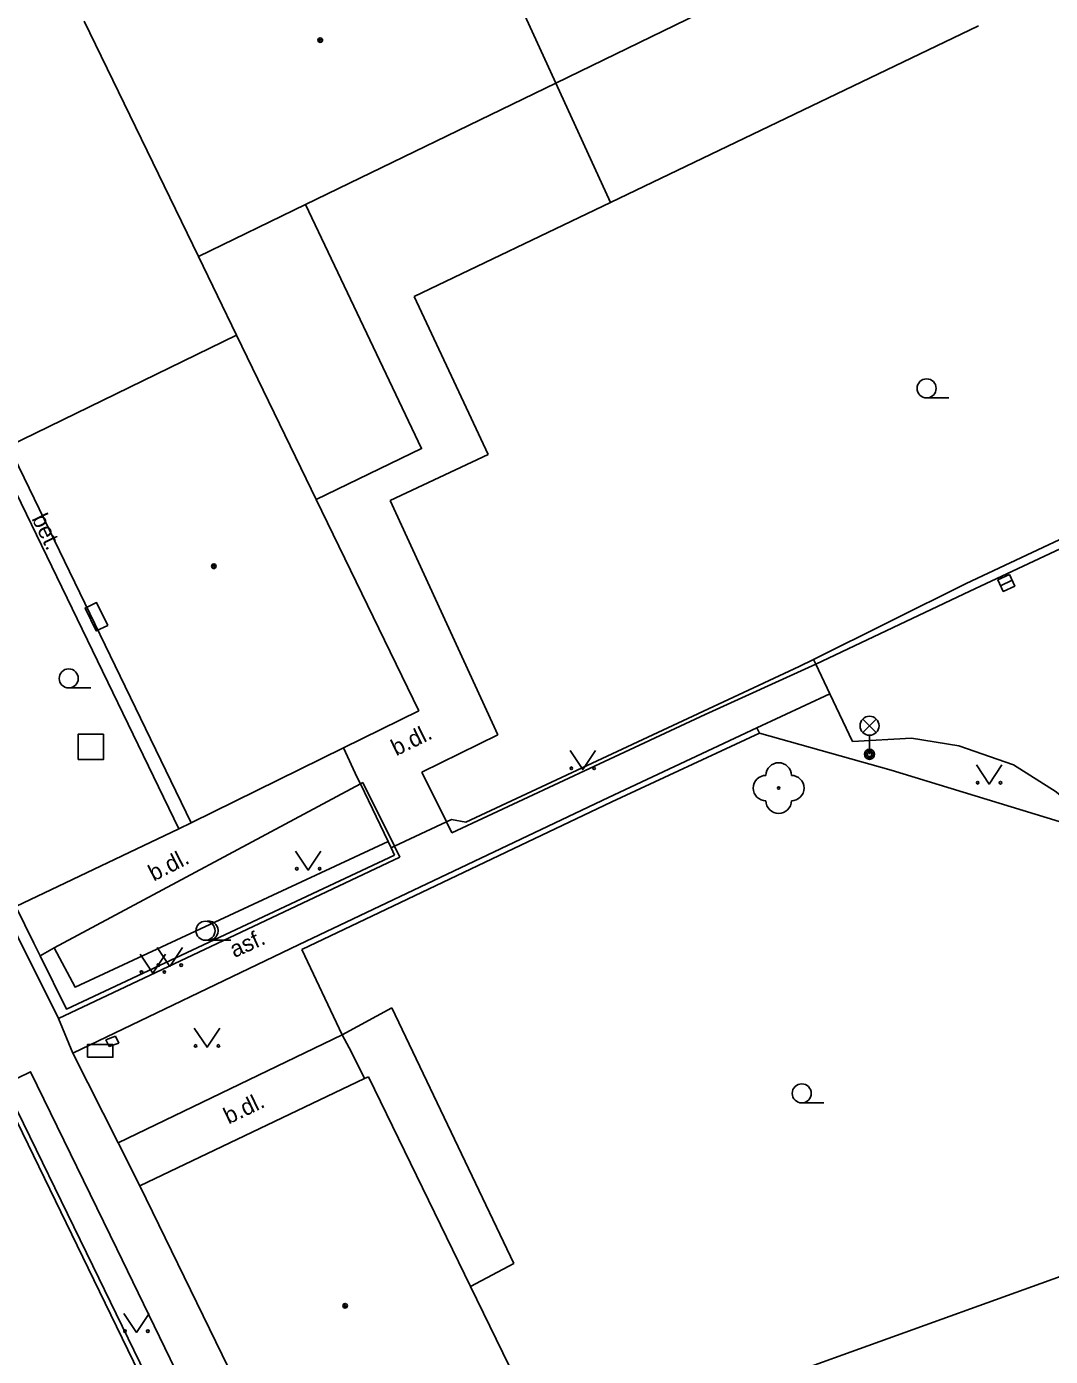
# Model space of a CAD drawing. Extents: x -595546 to -593986, y -1160845 to -1159202.
# Drawn here: x -595498.5 to -595458.2, y -1160047.1 to -1159994.7 of the extents above; entities that cross this region are included whole.
import ezdxf

# ---------------------------------------------------------------- set-up
doc = ezdxf.new("R2010")
doc.units = 0
for name, color, linetype in [('DOP - rozhrani ploch obecne', 7, 'Continuous'), ('Level 22', 7, 'Continuous'), ('Level 24', 7, 'Continuous'), ('Level 26', 7, 'Continuous'), ('Level 27', 7, 'Continuous'), ('Level 33', 7, 'Continuous'), ('Level 36', 7, 'Continuous'), ('Level 39', 7, 'Continuous'), ('silnoproud - povrch.  znaky a  RIS  skut. velikost', 7, 'Continuous'), ('TM - budovy zdene_ betonove - VP', 7, 'Continuous'), ('TM - chodniky - VP', 7, 'Continuous'), ('TM - hranice souvisleho porostu (skupiny stromu_ kere)', 7, 'Continuous'), ('TM - komunikace - VP', 7, 'Continuous'), ('TM - letecke snimky - pomocna linie', 7, 'Continuous'), ('TM - plot drateny_ kovovy - VP', 7, 'Continuous'), ('TM - pomocna konstrukcni linie', 7, 'Continuous'), ('TM - popis povrchu', 7, 'Continuous'), ('TM - rozhrani mezi zpev. plochami mezi sebou - VP', 7, 'Continuous'), ('TM - rozhrani ploch obecne - VP', 7, 'Continuous'), ('TM - vjezd na pozemek', 7, 'Continuous')]:
    doc.layers.add(name, color=color, linetype=linetype)

msp = doc.modelspace()

# ---------------------------------------------------------------- linework, layer by layer
at = {"layer": 'DOP - rozhrani ploch obecne'}
msp.add_lwpolyline([(-595449.16, -1160040.86), (-595474.31, -1160049.91)], dxfattribs=at)
at = {"layer": 'Level 22'}
msp.add_circle((-595468.89, -1160024.72), 0.05, dxfattribs=at)
for centre, start, end in [((-595468.89, -1160024.22), 0, 180), ((-595469.39, -1160024.72), 90, 270), ((-595468.39, -1160024.72), 270, 90), ((-595468.89, -1160025.22), 180, 0)]:
    msp.add_arc(centre, 0.5, start, end, dxfattribs=at)
at = {"layer": 'Level 24'}
for points in [[(-595495.324, -1160018.309), (-595495.761, -1160017.41), (-595496.211, -1160017.629), (-595495.773, -1160018.528)], [(-595496.12, -1160035.33), (-595495.12, -1160035.33), (-595495.12, -1160034.83), (-595496.12, -1160034.83)]]:
    msp.add_lwpolyline(points, close=True, dxfattribs=at)
at = {"layer": 'Level 26'}
msp.add_lwpolyline([(-595496.49, -1160023.6), (-595495.49, -1160023.6), (-595495.49, -1160022.6), (-595496.49, -1160022.6)], close=True, dxfattribs=at)
at = {"layer": 'Level 27'}
msp.add_line((-595459.694, -1160016.534), (-595460.146, -1160016.746), dxfattribs=at)
msp.add_lwpolyline([(-595459.8, -1160016.308), (-595460.252, -1160016.52), (-595460.04, -1160016.972), (-595459.588, -1160016.76)], close=True, dxfattribs=at)
at = {"layer": 'Level 33'}
for p, q in [((-595465.575, -1160022.53), (-595465.045, -1160022)), ((-595465.575, -1160022), (-595465.045, -1160022.53)), ((-595465.31, -1160022.64), (-595465.31, -1160023.39))]:
    msp.add_line(p, q, dxfattribs=at)
for centre, radius in [((-595465.31, -1160022.265), 0.375), ((-595465.31, -1160023.39), 0.2), ((-595465.31, -1160023.39), 0.145), ((-595465.31, -1160023.39), 0.0876)]:
    msp.add_circle(centre, radius, dxfattribs=at)
at = {"layer": 'Level 36'}
for p, q in [((-595463.06, -1160009.345), (-595462.185, -1160009.345)), ((-595496.86, -1160020.775), (-595495.985, -1160020.775)), ((-595491.47, -1160030.715), (-595490.47, -1160030.715)), ((-595467.98, -1160037.125), (-595467.105, -1160037.125))]:
    msp.add_line(p, q, dxfattribs=at)
for points in [[(-595477.11, -1160023.24), (-595476.61, -1160023.99), (-595476.11, -1160023.24)], [(-595461.1, -1160023.81), (-595460.6, -1160024.56), (-595460.1, -1160023.81)], [(-595487.92, -1160027.2), (-595487.42, -1160027.95), (-595486.92, -1160027.2)], [(-595493.38, -1160031), (-595492.88, -1160031.75), (-595492.38, -1160031)], [(-595494.04, -1160031.27), (-595493.54, -1160032.02), (-595493.04, -1160031.27)], [(-595491.91, -1160034.18), (-595491.41, -1160034.93), (-595490.91, -1160034.18)], [(-595494.69, -1160045.42), (-595494.19, -1160046.17), (-595493.69, -1160045.42)]]:
    msp.add_lwpolyline(points, dxfattribs=at)
for centre, radius in [((-595463.06, -1160008.97), 0.375), ((-595496.86, -1160020.4), 0.375), ((-595477.06, -1160023.94), 0.05), ((-595476.161, -1160023.94), 0.05), ((-595461.05, -1160024.51), 0.05), ((-595460.151, -1160024.51), 0.05), ((-595487.87, -1160027.9), 0.05), ((-595486.971, -1160027.9), 0.05), ((-595491.47, -1160030.34), 0.375), ((-595493.33, -1160031.7), 0.05), ((-595492.431, -1160031.7), 0.05), ((-595493.99, -1160031.97), 0.05), ((-595493.091, -1160031.97), 0.05), ((-595491.86, -1160034.88), 0.05), ((-595490.961, -1160034.88), 0.05), ((-595467.98, -1160036.75), 0.375), ((-595494.64, -1160046.12), 0.05), ((-595493.741, -1160046.12), 0.05)]:
    msp.add_circle(centre, radius, dxfattribs=at)
msp.add_arc((-595491.345, -1160030.34), 0.375, 260.4059, 99.5941, dxfattribs=at)
at = {"layer": 'Level 39'}
for centre, radius in [((-595486.95, -1159995.25), 0.09), ((-595486.95, -1159995.25), 0.0398), ((-595491.14, -1160015.98), 0.09), ((-595491.14, -1160015.98), 0.0398), ((-595485.97, -1160045.12), 0.09), ((-595485.97, -1160045.12), 0.0398)]:
    msp.add_circle(centre, radius, dxfattribs=at)
at = {"layer": 'silnoproud - povrch.  znaky a  RIS  skut. velikost'}
for points in [[(-595495.02, -1160034.5), (-595495.4, -1160034.64)], [(-595495.4, -1160034.64), (-595495.27, -1160034.91)], [(-595494.89, -1160034.77), (-595495.27, -1160034.91)], [(-595495.02, -1160034.5), (-595494.89, -1160034.77)]]:
    msp.add_lwpolyline(points, dxfattribs=at)
at = {"layer": 'TM - budovy zdene_ betonove - VP'}
for points in [[(-595477.67, -1159996.94), (-595481.92, -1159987.64)], [(-595463.13, -1159989.87), (-595477.67, -1159996.94)], [(-595491.75, -1160003.78), (-595496.25, -1159994.5)], [(-595477.67, -1159996.94), (-595487.53, -1160001.73)], [(-595487.53, -1160001.73), (-595491.75, -1160003.78)], [(-595490.25, -1160006.88), (-595491.75, -1160003.78)], [(-595490.25, -1160006.88), (-595499.22, -1160011.25)], [(-595490.25, -1160006.88), (-595487.51, -1160012.53)], [(-595499.22, -1160011.25), (-595492.04, -1160026.09)], [(-595487.51, -1160012.53), (-595487.11, -1160013.35)], [(-595487.11, -1160013.35), (-595483.07, -1160021.68)], [(-595486.04, -1160023.14), (-595483.07, -1160021.68)], [(-595492.04, -1160026.09), (-595486.04, -1160023.14)], [(-595485.2, -1160036.17), (-595494.06, -1160040.4)], [(-595485.05, -1160036.1), (-595485.2, -1160036.17)], [(-595485.05, -1160036.1), (-595481.03, -1160044.36)], [(-595494.06, -1160040.4), (-595490.57, -1160047.56), (-595490.31, -1160048.09), (-595486.94, -1160055.03)], [(-595481.03, -1160044.36), (-595477.73, -1160051.13)]]:
    msp.add_lwpolyline(points, dxfattribs=at)
at = {"layer": 'TM - chodniky - VP'}
for points in [[(-595497.26, -1160033.8), (-595502.08, -1160024.15), (-595505.33, -1160017.38)], [(-595476.15, -1160023.86), (-595471.78, -1160021.82), (-595467.43, -1160019.84)], [(-595469.75, -1160022.35), (-595466.88, -1160021.01)], [(-595475.59, -1160025.09), (-595469.75, -1160022.35)], [(-595481.77, -1160026.49), (-595476.15, -1160023.86)], [(-595482.95, -1160024.09), (-595481.98, -1160026.05)], [(-595497.43, -1160031.02), (-595485.37, -1160024.55)], [(-595485.37, -1160024.55), (-595485.27, -1160024.5)], [(-595485.27, -1160024.5), (-595484.03, -1160027.01)], [(-595487.78, -1160030.88), (-595475.59, -1160025.09)], [(-595498.94, -1160029.39), (-595492.52, -1160026.32)], [(-595492.52, -1160026.32), (-595492.04, -1160026.09)], [(-595481.98, -1160026.05), (-595481.77, -1160026.49)], [(-595483.82, -1160027.44), (-595497.26, -1160033.8)], [(-595484.03, -1160027.01), (-595483.82, -1160027.44)], [(-595497.98, -1160031.33), (-595497.43, -1160031.02)], [(-595496.69, -1160035.17), (-595487.78, -1160030.88)], [(-595484.13, -1160033.38), (-595486.09, -1160034.44)], [(-595484.13, -1160033.38), (-595479.32, -1160043.45)], [(-595494.91, -1160038.7), (-595486.09, -1160034.44)], [(-595494.91, -1160038.7), (-595496.69, -1160035.17)], [(-595499.39, -1160036.4), (-595498.36, -1160035.9), (-595494.96, -1160042.87), (-595488.44, -1160056.34), (-595489.44, -1160056.87)]]:
    msp.add_lwpolyline(points, dxfattribs=at)
at = {"layer": 'TM - hranice souvisleho porostu (skupiny stromu_ kere)'}
msp.add_lwpolyline([(-595484.28, -1160026.82), (-595496.61, -1160032.56), (-595497.43, -1160031.02)], dxfattribs=at)
at = {"layer": 'TM - komunikace - VP'}
for points in [[(-595448.14, -1160010.76), (-595461.36, -1160016.96)], [(-595461.36, -1160016.96), (-595467.43, -1160019.84)], [(-595466.88, -1160021.01), (-595467.43, -1160019.84)], [(-595456.67, -1160025.98), (-595457.96, -1160024.87), (-595459.64, -1160023.81), (-595461.79, -1160023.06), (-595463.66, -1160022.75), (-595465.98, -1160022.88), (-595466.88, -1160021.01)], [(-595489.44, -1160056.87), (-595495.91, -1160043.55), (-595499.39, -1160036.4)]]:
    msp.add_lwpolyline(points, dxfattribs=at)
at = {"layer": 'TM - letecke snimky - pomocna linie'}
for points in [[(-595487.11, -1160013.35), (-595482.96, -1160011.34), (-595487.53, -1160001.73)], [(-595482.95, -1160024.09), (-595479.95, -1160022.62)], [(-595481.03, -1160044.36), (-595479.32, -1160043.45)]]:
    msp.add_lwpolyline(points, dxfattribs=at)
at = {"layer": 'TM - plot drateny_ kovovy - VP'}
for points in [[(-595467.52, -1160019.65), (-595461.5, -1160016.66), (-595448.08, -1160010.36), (-595438.43, -1160005.74)], [(-595481.78, -1160025.96), (-595481.21, -1160026.07), (-595468.08, -1160019.93), (-595467.52, -1160019.65)], [(-595487.68, -1160031.08), (-595475.46, -1160025.26), (-595469.65, -1160022.56)], [(-595452.84, -1160033.82), (-595456.89, -1160026.32), (-595464.46, -1160024.02), (-595469.65, -1160022.56)], [(-595485.37, -1160024.55), (-595485.49, -1160024.3)], [(-595484.28, -1160026.82), (-595485.37, -1160024.55)], [(-595484.16, -1160027.07), (-595484.28, -1160026.82)], [(-595484.02, -1160027.36), (-595496.95, -1160033.43), (-595497.98, -1160031.33)], [(-595484.02, -1160027.36), (-595484.16, -1160027.07)], [(-595497.98, -1160031.33), (-595498.23, -1160030.83), (-595498.94, -1160029.39)], [(-595487.68, -1160031.08), (-595486.09, -1160034.44)], [(-595486.09, -1160034.44), (-595485.72, -1160035.13)]]:
    msp.add_lwpolyline(points, dxfattribs=at)
at = {"layer": 'TM - pomocna konstrukcni linie'}
for points in [[(-595467.43, -1160019.84), (-595467.52, -1160019.65)], [(-595469.65, -1160022.56), (-595469.75, -1160022.35)]]:
    msp.add_lwpolyline(points, dxfattribs=at)
at = {"layer": 'TM - rozhrani mezi zpev. plochami mezi sebou - VP'}
for points in [[(-595496.09, -1160043.64), (-595504.72, -1160025.88)], [(-595496.69, -1160035.17), (-595497.26, -1160033.8)], [(-595494.06, -1160040.4), (-595494.91, -1160038.7)], [(-595487.14, -1160062.08), (-595496.09, -1160043.64)]]:
    msp.add_lwpolyline(points, dxfattribs=at)
at = {"layer": 'TM - rozhrani ploch obecne - VP'}
for points in [[(-595461.02, -1159994.69), (-595475.52, -1160001.64)], [(-595477.67, -1159996.94), (-595475.52, -1160001.64)], [(-595475.52, -1160001.64), (-595483.25, -1160005.35)], [(-595492.52, -1160026.32), (-595503.15, -1160004.4)], [(-595483.25, -1160005.35), (-595481.01, -1160010.15)], [(-595481.01, -1160010.15), (-595480.34, -1160011.58)], [(-595480.34, -1160011.58), (-595484.19, -1160013.39)], [(-595484.19, -1160013.39), (-595479.95, -1160022.62)]]:
    msp.add_lwpolyline(points, dxfattribs=at)
at = {"layer": 'TM - vjezd na pozemek'}
for points in [[(-595485.49, -1160024.3), (-595486.04, -1160023.14)], [(-595481.98, -1160026.05), (-595481.78, -1160025.96)], [(-595484.03, -1160027.01), (-595481.98, -1160026.05)], [(-595484.16, -1160027.07), (-595484.03, -1160027.01)], [(-595485.72, -1160035.13), (-595485.2, -1160036.17)]]:
    msp.add_lwpolyline(points, dxfattribs=at)

# ---------------------------------------------------------------- texts
at = {"layer": 'TM - popis povrchu'}
for s, rotation, p in [('bet.', 295.9419, (-595498.33, -1160014.1)), ('b.dl.', 26, (-595483.96, -1160023.47)), ('b.dl.', 27.2178, (-595493.51, -1160028.41)), ('asf.', 24.4324, (-595490.33, -1160031.42)), ('b.dl.', 25.6748, (-595490.56, -1160037.98))]:
    msp.add_text(s, height=0.65, rotation=rotation, dxfattribs=at).set_placement(p)

doc.saveas('drawing.dxf')
